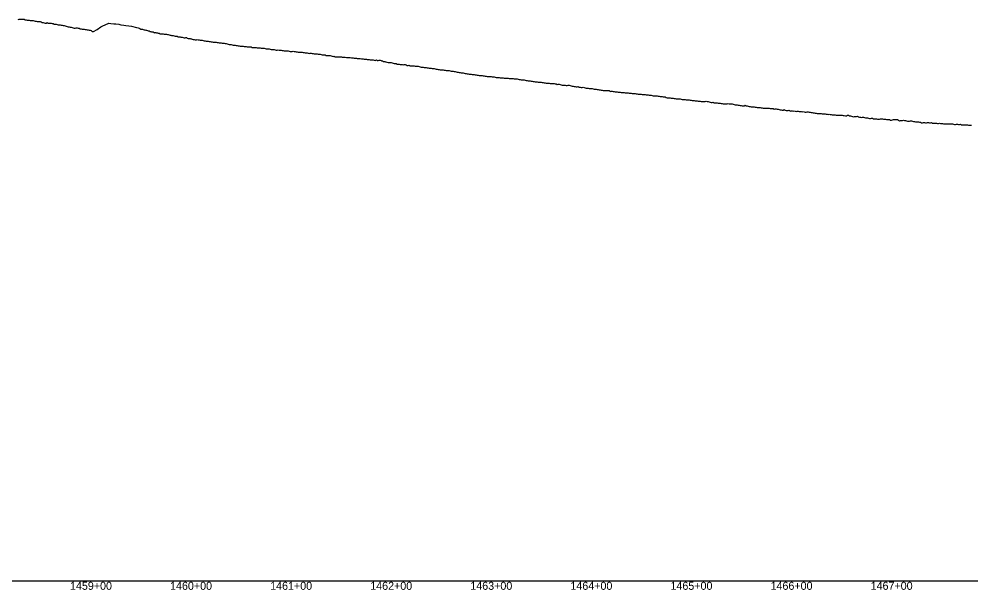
# Model space of a CAD drawing. Extents: x -3793 to 50787, y -1075 to 6138.
# Drawn here: x 33208 to 34159, y 991 to 1561 of the extents above; entities that cross this region are included whole.
import ezdxf

# ---------------------------------------------------------------- set-up
doc = ezdxf.new("R2010")
doc.units = 0
for name, color, linetype in [('RD_DDB_Profile_EX', 7, 'Continuous'), ('RD_DDB_StaTX', 7, 'Continuous'), ('RD_GPK_Profile_Cell', 7, 'Continuous')]:
    doc.layers.add(name, color=color, linetype=linetype)

msp = doc.modelspace()

# ---------------------------------------------------------------- linework, layer by layer
at = {"layer": 'RD_DDB_Profile_EX'}
for points in [[(33206.767585, 1560.477335), (33207.767635, 1560.522105), (33208.767674, 1560.75479), (33209.767724, 1560.558155), (33210.768048, 1560.50905), (33211.768382, 1560.50988), (33212.759096, 1560.546815), (33213.759446, 1559.92113), (33214.759485, 1559.86083), (33215.759834, 1559.719605), (33216.759733, 1559.62874), (33217.760066, 1559.631675), (33218.760106, 1559.3383), (33219.760439, 1559.372715), (33220.760757, 1559.463), (33221.761089, 1559.31261), (33222.761129, 1558.837495), (33223.761462, 1558.60325), (33224.761778, 1558.54569), (33225.76211, 1558.309575), (33226.76215, 1558.195715), (33227.753048, 1558.245775), (33228.753378, 1558.29258), (33229.753725, 1557.94815), (33230.753764, 1557.32176), (33231.754112, 1557.231185), (33232.75444, 1556.99695), (33233.754787, 1556.813585), (33234.755114, 1556.737885), (33235.755173, 1557.245235), (33236.7555, 1556.63437), (33237.755846, 1556.78072), (33238.756171, 1556.769505), (33239.756232, 1556.66252), (33240.756556, 1556.33287), (33241.756903, 1556.27851), (33242.748002, 1555.681365), (33243.748064, 1555.58894)], [(33243.748064, 1555.58894), (33244.748427, 1555.630425), (33245.74879, 1555.268425), (33246.749152, 1555.045885), (33247.749217, 1554.997995), (33248.748764, 1554.955075), (33249.749111, 1554.662315), (33250.749484, 1554.60301), (33251.749549, 1554.34885), (33252.749898, 1554.317025), (33253.750246, 1553.91337), (33254.750594, 1553.820875), (33255.750942, 1553.30601), (33256.741928, 1553.14703), (33257.742293, 1552.833175), (33258.742658, 1552.696735), (33259.743023, 1552.50579), (33260.743092, 1552.175305), (33261.743457, 1551.98978), (33262.743823, 1551.77462), (33263.743894, 1551.81484), (33264.744259, 1551.973465), (33265.744625, 1551.921895), (33266.744731, 1551.62764), (33267.745098, 1551.50497), (33268.745465, 1551.134855), (33269.745538, 1551.00108), (33270.745906, 1550.810365), (33271.736276, 1550.68638), (33272.73635, 1550.6701), (33273.736719, 1550.44091), (33274.736793, 1550.291175), (33275.737162, 1550.056825), (33276.737531, 1549.861275), (33277.737606, 1549.817335), (33278.737976, 1549.656985), (33279.738345, 1549.429825), (33280.738422, 1548.37276), (33281.852952, 1548.40285), (33285.464245, 1550.43476), (33289.260807, 1552.99753), (33290.423036, 1553.545065), (33297.146759, 1556.48883), (33299.151296, 1556.269825), (33302.147037, 1556.03144), (33304.204824, 1555.88827), (33307.147314, 1555.53798), (33309.258353, 1555.13891), (33312.147592, 1554.735655), (33314.311882, 1554.347015), (33317.147869, 1553.97806), (33319.924713, 1553.50573), (33324.99751, 1552.27182), (33326.616375, 1551.941905), (33327.474924, 1551.51126), (33328.335605, 1551.337615), (33329.198426, 1550.68982), (33329.889733, 1550.515415), (33330.750207, 1550.600455), (33331.612813, 1550.253565), (33332.477558, 1549.94908), (33333.344451, 1549.94709), (33334.2135, 1549.771595), (33334.873822, 1549.572415), (33335.740462, 1549.484885), (33336.60925, 1549.00542), (33337.480192, 1548.960545), (33338.353298, 1548.217445), (33339.228575, 1548.215165), (33339.857911, 1548.11941), (33340.730718, 1548.03039), (33341.605687, 1547.94115), (33342.474044, 1547.105615), (33343.353341, 1547.234715), (33344.234823, 1547.23215), (33344.833222, 1547.13495), (33345.712173, 1546.912815), (33346.593302, 1546.73428), (33347.476617, 1546.776285), (33348.362125, 1546.110355), (33349.249835, 1546.107385), (33349.81725, 1546.026285), (33350.702367, 1546.112885), (33351.589677, 1546.110795), (33352.479189, 1545.79715), (33353.370909, 1545.705535), (33354.264847, 1545.613695), (33354.801277, 1545.547885), (33355.692561, 1545.188185), (33356.586053, 1545.185695), (33357.472793, 1544.959135), (33358.370703, 1544.77686), (33359.270847, 1544.59413), (33359.776342, 1544.501595), (33360.673769, 1544.27429), (33361.57342, 1544.22671), (33362.475303, 1544.133885), (33363.379426, 1543.634175), (33364.285796, 1543.63086), (33364.760308, 1543.55343), (33365.662154, 1543.548735)], [(33365.662154, 1543.548735), (33366.56905, 1543.091965), (33367.478199, 1543.043485), (33368.389608, 1542.949335), (33369.303286, 1542.71814), (33369.741449, 1542.646585), (33370.652274, 1542.552665), (33371.565359, 1542.367025), (33372.480712, 1542.13512), (33373.389152, 1542.17782), (33374.309043, 1542.26651), (33374.716237, 1542.192095), (33375.633213, 1541.59214), (33376.552464, 1541.497295), (33377.473997, 1541.448325), (33378.397822, 1541.306895), (33379.323947, 1541.07266), (33379.700122, 1541.018775), (33380.623272, 1540.55313), (33381.548711, 1540.50361), (33382.476448, 1540.221855), (33383.406492, 1540.171795), (33384.338852, 1540.16815), (33384.684008, 1540.11518), (33385.61333, 1540.485345), (33386.544958, 1540.01629), (33387.478899, 1539.91993), (33388.405788, 1539.82336), (33389.344359, 1539.72652), (33389.65855, 1539.6847), (33390.594022, 1539.54143), (33391.531815, 1539.209865), (33392.471936, 1539.018605), (33393.414396, 1538.968175), (33394.642373, 1538.829875), (33395.584019, 1538.732715), (33396.528, 1538.588025), (33397.474325, 1538.348265), (33398.423003, 1538.250145), (33399.626197, 1538.113135), (33400.574015, 1537.92031), (33401.524185, 1537.82221), (33402.476714, 1537.58088), (33403.431611, 1537.52984), (33404.600492, 1537.697035), (33405.55446, 1537.455165), (33406.510794, 1537.308515), (33407.469503, 1537.11353), (33408.430595, 1537.06216), (33409.584254, 1536.89291), (33410.546284, 1536.844655), (33411.507677, 1536.64901), (33412.47108, 1536.552505), (33413.436114, 1536.404475), (33414.57709, 1536.279055), (33415.540019, 1535.938255), (33416.506087, 1535.744875), (33417.472277, 1535.50316), (33418.440096, 1535.45115), (33419.569978, 1535.2293), (33420.535676, 1534.93574), (33421.504511, 1534.69335), (33422.473842, 1534.64127), (33423.444053, 1534.592575), (33424.562917, 1534.446265), (33425.531365, 1534.4424), (33426.502948, 1533.956385), (33427.475026, 1533.903275), (33428.447984, 1533.805755), (33429.552895, 1533.687595), (33430.527086, 1533.63867), (33431.501397, 1533.541025), (33432.476203, 1533.48802), (33433.451889, 1533.39024), (33434.545938, 1533.271465), (33435.522838, 1533.173575), (33436.499102, 1533.169765), (33437.477375, 1533.16957), (33438.455769, 1533.071545), (33439.539031, 1532.862105), (33440.508844, 1532.421095), (33441.487776, 1532.22076), (33442.468726, 1532.220535), (33443.451292, 1532.46165), (33444.522381, 1532.254875), (33445.502737, 1532.15284), (33446.486237, 1532.005115), (33447.469859, 1532.05409), (33448.455095, 1532.00092), (33449.515545, 1531.7474), (33450.498557, 1531.792965), (33451.48471, 1531.842085), (33452.471347, 1531.739715), (33453.458874, 1531.44329), (33454.508758, 1531.0922), (33455.494407, 1530.989285), (33456.483196, 1531.08796), (33457.472468, 1530.98491), (33458.462629, 1530.588665), (33459.499003, 1530.382505), (33460.490288, 1530.43185)], [(33460.490288, 1530.43185), (33461.481694, 1530.53077), (33462.473582, 1530.427225), (33463.466359, 1530.12919), (33464.492314, 1529.722455), (33465.486199, 1529.72223), (33466.479437, 1529.91687), (33467.474691, 1529.767375), (33468.470067, 1529.717385), (33469.485672, 1529.611855), (33470.482139, 1529.511995), (33471.47796, 1529.30829), (33472.475795, 1528.958825), (33473.475242, 1528.954005), (33474.479078, 1529.153185), (33475.478108, 1528.95315), (33476.477033, 1528.95164), (33477.476592, 1528.60214), (33478.473824, 1528.409205), (33479.483263, 1528.407975), (33480.483836, 1528.513345), (33481.479844, 1528.712795), (33482.475155, 1528.469515), (33483.459263, 1528.320645), (33484.483634, 1528.16715), (33485.480484, 1528.023165), (33486.472748, 1527.82501), (33487.464329, 1527.7314), (33488.454608, 1527.63266), (33489.498545, 1527.734115), (33490.487184, 1527.734375), (33491.475648, 1527.388745), (33492.463428, 1527.24645), (33493.449905, 1526.901495), (33494.509147, 1526.949285), (33495.493949, 1526.998795), (33496.479704, 1526.660255), (33497.462515, 1526.365755), (33498.445152, 1526.56261), (33499.519853, 1526.55109), (33500.500778, 1526.45326), (33501.482657, 1526.21328), (33502.461591, 1526.115665), (33503.438209, 1526.072145), (33504.530664, 1525.959145), (33505.507673, 1525.910535), (33506.484506, 1525.71544), (33507.461162, 1525.66686), (33508.435493, 1525.671785), (33509.537148, 1525.26503), (33510.511851, 1525.11909), (33511.486376, 1524.973185), (33512.460724, 1525.07086), (33513.434895, 1524.92498), (33514.539247, 1524.29424), (33515.503506, 1524.2945), (33516.478535, 1524.3494), (33517.450562, 1524.44691), (33518.422411, 1524.350035), (33519.536119, 1523.884145), (33520.507802, 1523.592995), (33521.479305, 1523.54472), (33522.450629, 1523.78782), (33523.421773, 1523.10831), (33524.542866, 1522.991215), (33525.512153, 1523.08838), (33526.48126, 1523.13708), (33527.450187, 1522.99201), (33528.418933, 1523.040715), (33529.545141, 1523.08548), (33530.51369, 1522.79525), (33531.482057, 1522.69871), (33532.449735, 1522.559265), (33533.416051, 1522.55956), (33534.55205, 1522.393815), (33535.508454, 1522.34573), (33536.474384, 1522.345985), (33537.440131, 1522.29796), (33538.405695, 1522.24994), (33539.544733, 1522.17324), (33540.512992, 1522.17703), (33541.476431, 1521.936415), (33542.439686, 1521.695845), (33543.402758, 1521.744235), (33544.551836, 1521.66918), (33545.514652, 1521.524975), (33546.477283, 1521.52516), (33547.439729, 1521.33288), (33548.399774, 1521.288835), (33549.559038, 1521.17391), (33550.519299, 1521.030085), (33551.479375, 1520.934285), (33552.439265, 1520.59856), (33553.398969, 1520.59879), (33554.561623, 1520.583645), (33555.511411, 1520.43993), (33556.471907, 1520.348235), (33557.429223, 1520.25273), (33558.386353, 1520.061535), (33559.55939, 1519.949835), (33560.516199, 1519.902225)], [(33560.516199, 1519.902225), (33561.47282, 1519.902445), (33562.429253, 1519.66359), (33563.385498, 1519.5204), (33564.566904, 1519.916795), (33565.521054, 1519.487705), (33566.475014, 1519.487885), (33567.428786, 1519.678795), (33568.382368, 1519.5836), (33569.335762, 1519.29773), (33569.715541, 1519.188995), (33570.723784, 1519.113735), (33571.744402, 1518.502745), (33572.847383, 1518.314175), (33573.156395, 1518.37843), (33573.58308, 1518.162965), (33573.973258, 1518.01261), (33574.931753, 1517.68846), (33576.1782, 1517.55195), (33577.179256, 1517.508285), (33578.179409, 1517.3966), (33579.179562, 1517.3921), (33580.180574, 1517.01542), (33581.180728, 1516.56583), (33582.181789, 1516.47517), (33583.181945, 1516.41775), (33584.182956, 1516.37159), (33585.183114, 1515.651825), (33586.183273, 1515.825135), (33587.184336, 1515.623655), (33588.184443, 1515.34075), (33589.185507, 1515.29525), (33590.18567, 1515.23407), (33591.185833, 1515.21989), (33592.186842, 1515.27338), (33593.187007, 1515.26642), (33594.188074, 1515.13395), (33595.188241, 1514.28413), (33596.189248, 1514.374965), (33597.189417, 1514.562505), (33598.189586, 1514.04833), (33599.189993, 1514.09918), (33600.190099, 1514.06287), (33601.191151, 1514.06595), (33602.191322, 1513.999205), (33603.191494, 1513.716665), (33604.192483, 1513.805485), (33605.192656, 1513.573445), (33606.193712, 1513.57301), (33607.184533, 1513.42676), (33608.185607, 1513.09108), (33609.185787, 1512.748945), (33610.185966, 1512.688185), (33611.18697, 1512.63368), (33612.187152, 1512.391735), (33613.188229, 1512.29511), (33614.188413, 1512.245535), (33615.189414, 1512.04866), (33616.1896, 1512.05715), (33617.189786, 1511.62377), (33618.190868, 1511.665305), (33619.190975, 1511.594805), (33620.191164, 1511.41597), (33621.192247, 1511.32812), (33622.192438, 1511.237135), (33623.191693, 1511.16179), (33624.191882, 1510.65068), (33625.19295, 1510.64628), (33626.193141, 1510.55121), (33627.193249, 1510.53391), (33628.194319, 1510.032495), (33629.194512, 1510.06073), (33630.194706, 1510.097835), (33631.194814, 1510.03454), (33632.195887, 1509.88374), (33633.196083, 1509.593465), (33634.196191, 1509.54366), (33635.197175, 1509.487815), (33636.197283, 1509.352105), (33637.197481, 1509.2791), (33638.189413, 1509.22747), (33639.189521, 1508.89685), (33640.189724, 1508.802205), (33641.189833, 1508.762045), (33642.19083, 1508.46574), (33643.191035, 1508.246665), (33644.191144, 1507.961615), (33645.192139, 1507.825235), (33646.192247, 1507.735465), (33647.192454, 1507.5708), (33648.193447, 1507.295145), (33649.193556, 1507.14026), (33650.193765, 1507.015275), (33651.193873, 1506.915475), (33652.19382, 1506.713765), (33653.194029, 1506.39047), (33654.194136, 1506.335455), (33655.195109, 1506.089205), (33656.195216, 1506.04474), (33657.195427, 1505.706055), (33658.195534, 1505.690265)], [(33658.195534, 1505.690265), (33659.196504, 1505.783165), (33660.196717, 1505.254455), (33661.196824, 1505.393835), (33662.188888, 1505.45932), (33663.189105, 1505.210125), (33664.189213, 1504.96605), (33665.190196, 1504.89752), (33666.190305, 1504.72025), (33667.190524, 1504.4766), (33668.190633, 1504.38813), (33669.191613, 1504.25795), (33670.191835, 1504.25287), (33671.191943, 1504.081835), (33672.192922, 1504.00087), (33673.193145, 1503.81321), (33674.193254, 1503.795865), (33675.194231, 1503.567125), (33676.194456, 1503.42376), (33677.194565, 1503.31802), (33678.194673, 1503.30631), (33679.195648, 1503.291715), (33680.195875, 1503.08627), (33681.195984, 1502.986455), (33682.195726, 1502.927355), (33683.195952, 1502.84025), (33684.19606, 1502.52742), (33685.196167, 1502.409125), (33686.197243, 1502.306755), (33687.188594, 1502.256915), (33688.188702, 1502.21338), (33689.189671, 1502.12951), (33690.189905, 1502.06016), (33691.190013, 1501.97306), (33692.19098, 1501.89527), (33693.191215, 1501.85235), (33694.191324, 1501.889585), (33695.191432, 1501.8768), (33696.192397, 1501.87308), (33697.192634, 1501.28021), (33698.192743, 1501.31721), (33699.193705, 1501.269885), (33700.193814, 1501.256705), (33701.193198, 1501.254845), (33702.193307, 1501.204995), (33703.193416, 1501.20882), (33704.193524, 1501.115555), (33705.193764, 1500.97924), (33706.193872, 1500.67937), (33707.193122, 1500.49057), (33708.193362, 1500.35811), (33709.19347, 1500.00437), (33710.193579, 1500.011115), (33711.193688, 1500.071655), (33712.193064, 1499.93316), (33713.193173, 1499.746385), (33714.193282, 1499.559635), (33715.184693, 1499.276985), (33716.184936, 1499.207715), (33717.184163, 1499.00796), (33718.182971, 1498.934125), (33719.18321, 1498.771675), (33720.18332, 1498.85879), (33721.183429, 1498.522), (33722.183538, 1498.3787), (33723.182906, 1498.115385), (33724.183015, 1498.07206), (33725.183125, 1497.93337), (33726.183234, 1497.827055), (33727.183474, 1497.795115), (33728.182707, 1497.78648), (33729.182817, 1497.64949), (33730.182926, 1497.4932), (33731.183166, 1497.40015), (33732.183276, 1496.932605), (33733.182505, 1496.94801), (33734.182744, 1496.71773), (33735.182854, 1496.81149), (33736.182964, 1496.774475), (33737.183074, 1496.61823), (33738.183315, 1496.55444), (33739.182538, 1496.42174), (33740.182648, 1496.3846), (33741.182759, 1496.50926), (33742.182999, 1496.47135), (33743.183109, 1496.027835), (33744.182329, 1496.06371), (33745.182439, 1495.50231), (33746.173937, 1495.62112), (33747.174048, 1495.602225), (33748.17416, 1495.465035), (33749.173492, 1494.969945), (33750.173603, 1494.88867), (33751.173715, 1494.626585), (33752.173827, 1494.61416), (33753.173938, 1494.61433), (33754.17405, 1494.50772), (33755.171999, 1494.55583), (33756.17211, 1494.72467), (33757.17222, 1494.662375), (33758.172331, 1494.33121)], [(33758.172331, 1494.33121), (33759.172442, 1494.11883), (33760.171651, 1493.853855), (33761.171762, 1493.77311), (33762.171873, 1493.51656), (33763.171984, 1493.372925), (33764.172095, 1493.1293), (33765.171301, 1493.076495), (33766.171412, 1493.559285), (33767.171523, 1492.845255), (33768.171634, 1492.877955), (33769.171745, 1492.44565), (33770.170949, 1492.44261), (33771.17106, 1492.776035), (33772.171171, 1492.570105), (33773.171282, 1492.174965), (33774.171393, 1491.831235), (33775.171505, 1491.83142), (33776.170706, 1491.884535), (33777.16201, 1491.48284), (33778.162123, 1491.446935), (33779.162235, 1491.367), (33780.160226, 1491.29639), (33781.160337, 1491.070375), (33782.159655, 1490.82383), (33783.158846, 1490.803455), (33784.158957, 1490.841995), (33785.158145, 1490.52962), (33786.157329, 1490.365185), (33787.15651, 1490.10105), (33788.156622, 1490.01241), (33789.1558, 1489.83699), (33790.154974, 1489.75101), (33791.155086, 1489.52295), (33792.154257, 1489.46435), (33793.153425, 1489.500625), (33794.153538, 1489.490245), (33795.152702, 1489.416565), (33796.151864, 1489.43838), (33797.151976, 1489.38852), (33798.151134, 1488.60201), (33799.150289, 1488.72394), (33800.150402, 1488.64402), (33801.140521, 1488.485945), (33802.139652, 1488.30211), (33803.139766, 1488.157145), (33804.138894, 1488.053645), (33805.137087, 1487.9629), (33806.1372, 1487.877055), (33807.136338, 1487.833095), (33808.135472, 1487.70228), (33809.135488, 1487.529665), (33810.134526, 1487.43043), (33811.133563, 1487.443945), (33812.1326, 1487.39407), (33813.132623, 1487.23972), (33814.131662, 1487.169135), (33815.130701, 1487.11945), (33816.130728, 1486.94918), (33817.129769, 1486.811595), (33818.12881, 1486.757885), (33819.12884, 1486.700095), (33820.127883, 1486.600325), (33821.126926, 1486.49671), (33822.126961, 1486.40397), (33823.126006, 1486.353755), (33824.125051, 1486.18942), (33825.1157, 1486.099485), (33826.11473, 1485.932075), (33827.113101, 1485.82527), (33828.113144, 1485.641705), (33829.112195, 1485.64105), (33830.111245, 1485.59022), (33831.111292, 1485.402645), (33832.110344, 1485.40287), (33833.109397, 1485.352765), (33834.109447, 1485.20862), (33835.108502, 1485.13947), (33836.107556, 1484.993735), (33837.106611, 1484.904035), (33838.106667, 1484.75137), (33839.105723, 1484.635085), (33840.10478, 1484.479655), (33841.104787, 1484.24691), (33842.103847, 1484.25303), (33843.102907, 1484.18075), (33844.102971, 1483.990005), (33845.102033, 1483.97767), (33846.101095, 1483.78522), (33847.100735, 1483.643785), (33848.099817, 1483.446015), (33849.098898, 1483.341855), (33850.089349, 1483.287965), (33851.088415, 1483.16906), (33852.08748, 1483.112235), (33853.087555, 1483.11229), (33854.086622, 1482.52443), (33855.08569, 1482.28017), (33856.085768, 1482.18348), (33857.084838, 1482.121315), (33858.083877, 1482.01705)], [(33858.083877, 1482.01705), (33859.083959, 1481.91859), (33860.085045, 1481.82149), (33861.085125, 1481.67616), (33862.086268, 1481.527775), (33863.087412, 1481.477285), (33864.087559, 1481.284555), (33865.088666, 1481.239155), (33866.08981, 1481.19775), (33867.089961, 1481.05781), (33868.091106, 1481.00719), (33869.092252, 1480.65811), (33870.092407, 1480.556435), (33871.093508, 1480.46555), (33872.094654, 1480.475245), (33873.094813, 1480.42342), (33874.095475, 1480.23101), (33875.096603, 1480.166085), (33876.096713, 1480.116315), (33877.097841, 1480.10767), (33878.098969, 1479.733455), (33879.099135, 1479.683945), (33880.100265, 1479.580235), (33881.101335, 1479.622785), (33882.101505, 1479.36442), (33883.102635, 1479.277325), (33884.103765, 1479.193945), (33885.103939, 1479.147585), (33886.105071, 1478.948945), (33887.106135, 1478.94983), (33888.096971, 1478.903635), (33889.098123, 1478.618445), (33890.099274, 1478.52324), (33891.09946, 1478.42026), (33892.100537, 1478.424645), (33893.101689, 1478.56813), (33894.101878, 1478.64618), (33895.103032, 1478.538465), (33896.104186, 1478.484105), (33897.104297, 1478.20402), (33898.105451, 1477.88213), (33899.106604, 1477.48214), (33900.106802, 1477.532855), (33901.107958, 1477.64261), (33902.109114, 1477.27208), (33903.109225, 1477.144135), (33904.110381, 1477.054095), (33905.111537, 1476.982355), (33906.111744, 1476.83735), (33907.112901, 1476.791385), (33908.11396, 1476.7736), (33909.114171, 1476.595625), (33910.115329, 1476.42401), (33911.116486, 1476.283505), (33912.116702, 1476.17421), (33913.11674, 1476.118075), (33914.117878, 1476.167135), (33915.118096, 1476.29183), (33916.119236, 1476.47963), (33917.120376, 1476.293745), (33918.120598, 1476.251115), (33919.121626, 1476.03102), (33920.122652, 1476.0395), (33921.122763, 1475.78967), (33922.123668, 1475.60361), (33923.124685, 1475.246955), (33924.124678, 1475.096715), (33925.125689, 1475.006275), (33926.126577, 1474.8714), (33927.126687, 1474.73344), (33928.127689, 1474.53158), (33929.128566, 1474.441155), (33930.128675, 1474.18532), (33931.129546, 1474.1388), (33932.129655, 1474.126735), (33933.130519, 1474.780685), (33934.130629, 1474.29307), (33935.122737, 1474.170505), (33936.122847, 1473.8022), (33937.123843, 1473.587505), (33938.123824, 1473.33188), (33939.124815, 1473.266825), (33940.124794, 1473.203575), (33941.124904, 1473.110265), (33942.125758, 1472.97676), (33943.125868, 1472.77046), (33944.126716, 1472.63715), (33945.126826, 1472.537395), (33946.127802, 1472.628195), (33947.126438, 1472.514455), (33948.127393, 1472.338615), (33949.127369, 1472.27737), (33950.128319, 1472.10809), (33951.128294, 1471.891955), (33952.12924, 1471.746), (33953.129213, 1471.731805), (33954.130155, 1471.678675), (33955.130262, 1471.650905), (33956.131064, 1471.74023), (33957.131171, 1471.697465), (33958.131142, 1471.54013)], [(33958.131142, 1471.54013), (33959.132075, 1471.528555), (33960.132045, 1471.5855), (33961.132973, 1471.37363), (33962.132942, 1470.966625), (33963.133865, 1471.019545), (33964.133972, 1471.27598), (33965.134752, 1470.786865), (33966.134859, 1470.756085), (33967.135634, 1470.43217), (33968.13574, 1470.28436), (33969.13651, 1470.064795), (33970.136617, 1469.97249), (33971.137382, 1469.9177), (33972.137488, 1470.461925), (33973.138391, 1469.73642), (33974.138353, 1469.601325), (33975.138459, 1469.48625), (33976.139358, 1469.50103), (33977.131147, 1469.9166), (33978.13206, 1468.848425), (33979.132316, 1469.010185), (33980.133227, 1469.132075), (33981.133485, 1468.974905), (33982.134394, 1468.98603), (33983.134654, 1468.768875), (33984.135561, 1468.633325), (33985.134198, 1468.70019), (33986.135242, 1468.74531), (33987.135348, 1468.536515), (33988.136392, 1468.5402), (33989.136497, 1468.340385), (33990.137541, 1468.29407), (33991.137647, 1468.327465), (33992.137911, 1468.178205), (33993.138797, 1467.88115), (33994.139063, 1467.840405), (33995.139947, 1468.109075), (33996.140214, 1468.247905), (33997.141097, 1467.834355), (33998.140588, 1467.7916), (33999.140857, 1467.568085), (34000.140963, 1467.385535), (34001.141233, 1467.270865), (34002.141339, 1467.06236), (34003.14161, 1466.94785), (34004.140933, 1466.87793), (34005.141204, 1466.621915), (34006.14131, 1466.572115), (34007.141582, 1466.49694), (34008.141688, 1466.497125), (34009.141172, 1466.48642), (34010.141279, 1466.1866), (34011.141551, 1466.120065), (34012.141823, 1466.094785), (34013.14193, 1466.02097), (34014.142204, 1465.85648), (34015.141517, 1465.67097), (34016.14179, 1465.63047), (34017.133619, 1465.661435), (34018.133897, 1465.62082), (34019.134005, 1465.39702), (34020.133471, 1465.194915), (34021.133579, 1465.16236), (34022.133858, 1465.12672), (34023.133966, 1465.21822), (34024.134246, 1464.798925), (34025.134527, 1464.789), (34026.133816, 1464.77771), (34027.134096, 1464.77847), (34028.134205, 1464.702705), (34029.134486, 1464.908055), (34030.134595, 1464.71021), (34031.134052, 1464.599985), (34032.134161, 1464.632875), (34033.134443, 1464.054455), (34034.134553, 1464.03735), (34035.134662, 1464.755785), (34036.134771, 1464.714535), (34037.134051, 1464.109255), (34038.134161, 1464.157855), (34039.134098, 1463.65905), (34040.134207, 1463.4764), (34041.134317, 1463.285175), (34042.133596, 1463.32395), (34043.133705, 1463.32413), (34044.133644, 1463.356695), (34045.133753, 1463.671625), (34046.133862, 1463.13263), (34047.133971, 1462.882815), (34048.133249, 1462.68857), (34049.133189, 1462.521975), (34050.133298, 1462.65527), (34051.133408, 1462.68776), (34052.132684, 1462.394155), (34053.131112, 1462.17794), (34054.130399, 1462.174825), (34055.130344, 1462.13275), (34056.122108, 1461.707815), (34057.12138, 1461.56264), (34058.121489, 1461.48811)], [(34058.121489, 1461.48811), (34059.121599, 1461.97266), (34060.120703, 1461.70257), (34061.120813, 1461.242755), (34062.120081, 1461.215045), (34063.12019, 1461.123375), (34064.1203, 1461.1236), (34065.119403, 1460.95987), (34066.119513, 1460.935995), (34067.119622, 1460.937945), (34068.118886, 1461.247245), (34069.118996, 1461.281435), (34070.118257, 1461.053105), (34071.118207, 1460.918605), (34072.118316, 1460.958295), (34073.117576, 1460.911515), (34074.117686, 1460.540035), (34075.117795, 1460.524525), (34076.116895, 1460.55602), (34077.117005, 1460.39842), (34078.11626, 1459.98459), (34079.11637, 1459.98477), (34080.11648, 1460.02725), (34081.115578, 1460.35563), (34082.115688, 1460.34814), (34083.115797, 1460.34064), (34084.115048, 1460.338845), (34085.115158, 1460.349435), (34086.114406, 1459.78208), (34087.114364, 1459.321545), (34088.114474, 1459.399305), (34089.113721, 1459.444545), (34090.113831, 1459.615045), (34091.113941, 1459.737445), (34092.113185, 1459.34982), (34093.113146, 1459.349535), (34094.112388, 1459.075265), (34095.112498, 1458.98269), (34096.112608, 1458.86195), (34097.111847, 1458.94492), (34098.111958, 1459.02346), (34099.112068, 1459.00197), (34100.102723, 1458.90704), (34101.102834, 1458.45005), (34102.101906, 1458.411145), (34103.102017, 1458.26839), (34104.102129, 1458.27617), (34105.101346, 1458.29584), (34106.101458, 1458.08097), (34107.101569, 1457.95818), (34108.100784, 1457.825725), (34109.100895, 1457.195305), (34110.099963, 1457.29243), (34111.100075, 1457.45841), (34112.100187, 1457.494915), (34113.099396, 1457.24851), (34114.098149, 1457.24193), (34115.098259, 1457.47176), (34116.097481, 1457.368785), (34117.097592, 1457.225705), (34118.096674, 1457.25223), (34119.096785, 1457.375845), (34120.096896, 1456.979195), (34121.096113, 1456.89319), (34122.096224, 1456.886795), (34123.096335, 1456.700135), (34124.095549, 1456.690775), (34125.09566, 1456.603985), (34126.095771, 1456.660695), (34127.095748, 1456.89531), (34128.094961, 1456.407405), (34129.095072, 1456.34472), (34130.095183, 1456.351355), (34131.094393, 1456.31752), (34132.094504, 1456.311355), (34133.094615, 1456.248795), (34134.094726, 1456.155375), (34135.093803, 1456.15188), (34136.093914, 1456.145775), (34137.094025, 1456.183355), (34138.093231, 1456.111855), (34139.093342, 1456.05579), (34140.093453, 1456.05595), (34141.093564, 1455.86236), (34142.092767, 1455.552965), (34143.092751, 1455.42119), (34144.092862, 1455.94122), (34145.092063, 1455.769315), (34146.092174, 1455.563395), (34147.092159, 1455.563175), (34148.091234, 1455.716115), (34149.091221, 1455.301875), (34150.091332, 1455.258085), (34151.091319, 1455.189835), (34152.090398, 1455.13044), (34153.090387, 1455.192015), (34154.090498, 1455.28631), (34155.089578, 1455.321185), (34156.089569, 1454.98841), (34157.08956, 1454.976555), (34158.089552, 1454.92053)], [(34158.089552, 1454.92053), (34159.07989, 1454.87333)]]:
    msp.add_lwpolyline(points, dxfattribs=at)
at = {"layer": 'RD_GPK_Profile_Cell'}
msp.add_line((1000, 1000), (46600, 1000), dxfattribs=at)

# ---------------------------------------------------------------- texts
at = {"layer": 'RD_DDB_StaTX'}
for s, p in [('1459+00', (33258.415471, 991)), ('1460+00', (33358.415471, 991)), ('1461+00', (33458.415471, 991)), ('1462+00', (33558.415471, 991)), ('1463+00', (33658.415471, 991)), ('1464+00', (33758.415471, 991)), ('1465+00', (33858.415471, 991)), ('1466+00', (33958.415471, 991)), ('1467+00', (34058.415471, 991))]:
    msp.add_text(s, height=8, dxfattribs=at).set_placement(p)

doc.saveas('drawing.dxf')
